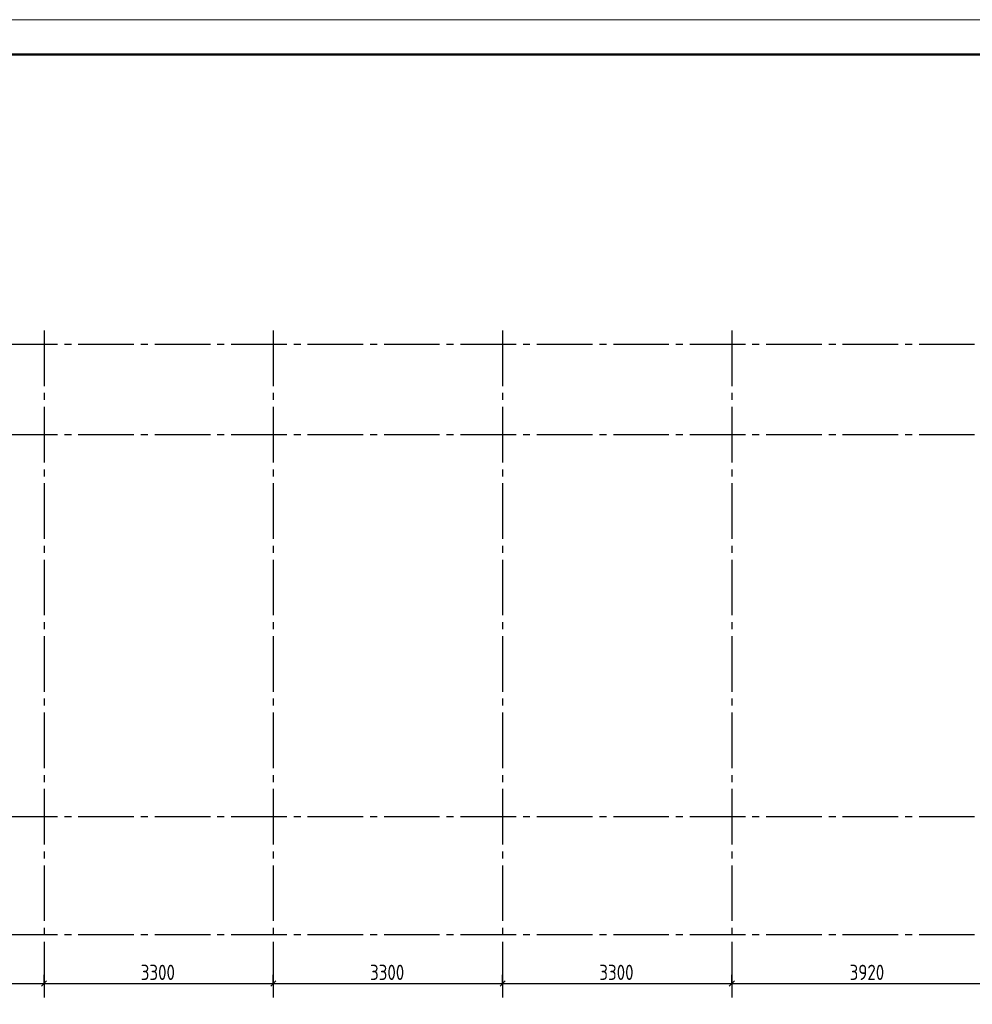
# Model space of a CAD drawing. Header units: millimetres. Extents: x 40580 to 1168286, y -220995 to 81020.
# Tile 319 of 419: x 800649 to 814359, y -112842 to -98668. Entities that reach past the tile are written whole.
import ezdxf

# ---------------------------------------------------------------- set-up
doc = ezdxf.new("R2010")
doc.units = ezdxf.units.MM
doc.linetypes.add('______5', pattern=[1100, 800, -100, 100, -100])
doc.linetypes.add('CENTER', pattern=[2, 1.25, -0.25, 0.25, -0.25])
doc.layers.add('Standard', color=7, linetype='Continuous', lineweight=25)
doc.layers.add('ОСИ', color=7, linetype='CENTER', lineweight=15)
doc.styles.add('GOST 2.304-81', font='txt')

msp = doc.modelspace()

# ---------------------------------------------------------------- linework, layer by layer
at = {"layer": 'Standard', "color": 7, "linetype": 'Continuous', "lineweight": 25, "transparency": 33554687}
for p, q in [((800961.3, -112579.6), (801036.3, -112504.6)), ((804261.3, -112579.6), (804336.3, -112504.6)), ((807561.3, -112579.6), (807636.3, -112504.6)), ((810861.3, -112579.6), (810936.3, -112504.6))]:
    msp.add_line(p, q, dxfattribs=at)
at = {"layer": 'Standard', "color": 251, "linetype": 'Continuous', "lineweight": -3, "true_color": 0x656565, "transparency": 33554687}
for p, q in [((800998.8, -112542.1), (800998.8, -112417.1)), ((804298.8, -112542.1), (804298.8, -112417.1)), ((807598.8, -112542.1), (807598.8, -112417.1)), ((810898.8, -112542.1), (810898.8, -112417.1)), ((800998.8, -112542.1), (800998.8, -112667.1)), ((800998.8, -112542.1), (800998.8, -112542.1)), ((804298.8, -112542.1), (804298.8, -112667.1)), ((804298.8, -112542.1), (804298.8, -112542.1)), ((807598.8, -112542.1), (807598.8, -112667.1)), ((807598.8, -112542.1), (807598.8, -112542.1)), ((810898.8, -112542.1), (810898.8, -112667.1)), ((810898.8, -112542.1), (810898.8, -112542.1))]:
    msp.add_line(p, q, dxfattribs=at)
at = {"layer": 'Standard', "color": 7, "linetype": 'Continuous', "lineweight": -3, "transparency": 33554687}
for p, q in [((797698.8, -112542.1), (800998.8, -112542.1)), ((800998.8, -112542.1), (804298.8, -112542.1)), ((804298.8, -112542.1), (807598.8, -112542.1)), ((807598.8, -112542.1), (810898.8, -112542.1)), ((810898.8, -112542.1), (814818.8, -112542.1))]:
    msp.add_line(p, q, dxfattribs=at)
at = {"layer": 'Standard', "color": 7, "linetype": 'Continuous', "lineweight": 13, "transparency": 33554687}
msp.add_lwpolyline([(783568.3, -128368.4), (825568.3, -128368.4), (825568.3, -98668.4), (783568.3, -98668.4), (783568.3, -128368.4)], close=True, dxfattribs=at)
at = {"layer": 'Standard', "color": 7, "linetype": 'Continuous', "lineweight": 50, "transparency": 33554687}
msp.add_lwpolyline([(785568.3, -99168.4), (825068.3, -99168.4), (825068.3, -127868.4), (785568.3, -127868.4), (785568.3, -99168.4)], close=True, dxfattribs=at)
at = {"layer": 'ОСИ', "color": 8, "linetype": '______5', "lineweight": -3, "transparency": 33554687}
for p, q in [((800998.8, -103142.1), (800998.8, -112842.1)), ((804298.8, -103142.1), (804298.8, -112842.1)), ((807598.8, -103142.1), (807598.8, -112842.1)), ((810898.8, -103142.1), (810898.8, -112842.1)), ((819892.5, -103342.1), (792349.1, -103342.1)), ((819892.5, -104642.1), (792349.1, -104642.1)), ((819892.5, -104642.1), (792349.1, -104642.1)), ((819892.5, -110142.1), (792349.1, -110142.1)), ((819892.5, -111842.1), (792349.1, -111842.1))]:
    msp.add_line(p, q, dxfattribs=at)

# ---------------------------------------------------------------- texts
at = {"layer": 'Standard', "color": 7, "linetype": 'Continuous', "lineweight": 25, "transparency": 33554687, "char_height": 220, "attachment_point": 7, "style": 'GOST 2.304-81'}
for s, insert, width in [('3300', (802390.8, -112492.1), 641.47), ('3300', (805690.8, -112492.1), 641.47), ('3300', (808990.8, -112492.1), 641.47), ('3920', (812593, -112492.1), 657.058)]:
    msp.add_mtext(s, dxfattribs=dict(at, insert=insert, width=width))

doc.saveas('drawing.dxf')
